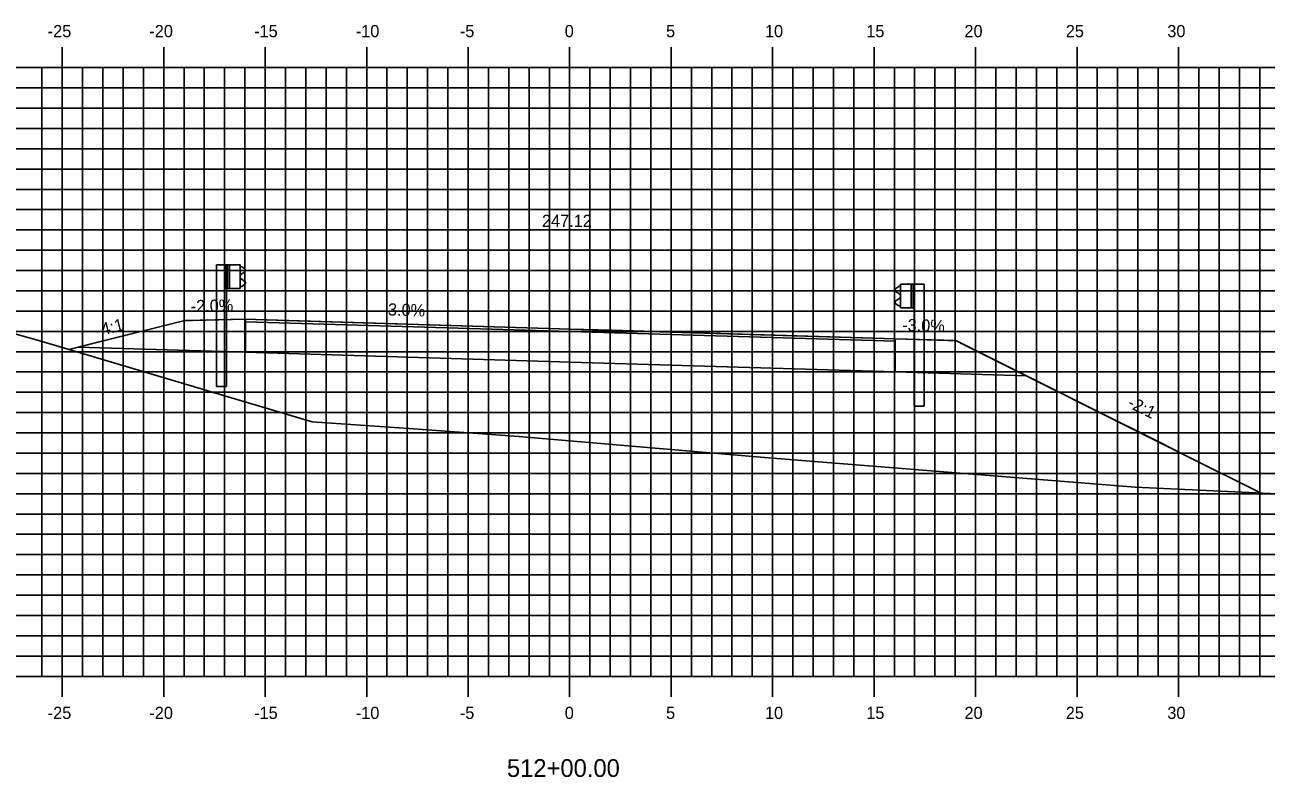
# Model space of a CAD drawing. Extents: x 1170543 to 1177585, y 609599 to 610623.
# Drawn here: x 1172817.2 to 1172878.4, y 610272.8 to 610309.9 of the extents above; entities that cross this region are included whole.
import ezdxf

# ---------------------------------------------------------------- set-up
doc = ezdxf.new("R2010")
doc.units = 0
for name, color, linetype in [('ANNOTATION', 7, 'Continuous'), ('D_Guardrail_Beam_Lt', 7, 'Continuous'), ('D_Guardrail_Beam_Rt', 7, 'Continuous'), ('D_Roadway_Centerline', 7, 'Continuous'), ('D_Roadway_Centerline_Text', 7, 'Continuous'), ('D_Roadway_Edge_Shoulder', 7, 'Continuous'), ('D_Roadway_Edge_TW', 7, 'Continuous'), ('D_Roadway_Pavement', 7, 'Continuous'), ('D_Roadway_SlopeLines', 7, 'Continuous'), ('D_Roadway_SubGrade', 7, 'Continuous'), ('H_V ANNOTATION', 7, 'Continuous'), ('MAJOR', 7, 'Continuous'), ('MINOR', 7, 'Continuous'), ('S_Roadway_Centerline', 7, 'Continuous')]:
    doc.layers.add(name, color=color, linetype=linetype)

msp = doc.modelspace()

# ---------------------------------------------------------------- linework, layer by layer
at = {"layer": 'D_Guardrail_Beam_Lt'}
for p, q in [((1172826.64, 610298.083), (1172826.64, 610292.083)), ((1172827.111, 610298.083), (1172826.64, 610298.083)), ((1172827.799, 610298.083), (1172827.111, 610298.083)), ((1172827.111, 610298.083), (1172827.111, 610296.916)), ((1172827.174, 610298.083), (1172827.174, 610296.916)), ((1172827.278, 610298.083), (1172827.278, 610296.916)), ((1172827.799, 610296.916), (1172827.799, 610298.083)), ((1172827.799, 610298), (1172827.873, 610297.985)), ((1172828.032, 610297.735), (1172827.837, 610297.599)), ((1172827.889, 610297.978), (1172828.032, 610297.878)), ((1172827.873, 610297.014), (1172827.799, 610297)), ((1172827.803, 610297.535), (1172827.803, 610297.465)), ((1172827.837, 610297.4), (1172828.032, 610297.264)), ((1172828.032, 610297.121), (1172827.889, 610297.021)), ((1172827.111, 610296.916), (1172827.799, 610296.916)), ((1172827.132, 610292.083), (1172827.132, 610296.916)), ((1172827.132, 610292.083), (1172826.64, 610292.083))]:
    msp.add_line(p, q, dxfattribs=at)
for centre, major_axis, start_param, end_param in [((1172827.865, 610297.944), (0.0417, 0), 0.959931, 1.376053), ((1172827.982, 610297.807), (0.0877, 0), 5.323254, 7.243116), ((1172827.882, 610297.535), (-0.0789, 0), 5.323254, 6.283185), ((1172827.882, 610297.465), (-0.0789, 0), 6.283185, 7.243116), ((1172827.865, 610297.055), (0.0417, 0), 4.907132, 5.323254), ((1172827.982, 610297.192), (0.0877, 0), 5.323254, 7.243116)]:
    msp.add_ellipse(centre, major_axis=major_axis, ratio=0.995501, start_param=start_param, end_param=end_param, dxfattribs=at)
at = {"layer": 'D_Guardrail_Beam_Rt'}
for p, q in [((1172860.25, 610297.018), (1172860.107, 610296.918)), ((1172860.34, 610297.04), (1172860.266, 610297.025)), ((1172860.34, 610297.123), (1172861.028, 610297.123)), ((1172860.34, 610295.956), (1172860.34, 610297.123)), ((1172860.861, 610297.123), (1172860.861, 610295.956)), ((1172860.965, 610297.123), (1172860.965, 610295.956)), ((1172861.028, 610297.123), (1172861.498, 610297.123)), ((1172861.028, 610297.123), (1172861.028, 610295.956)), ((1172861.498, 610297.123), (1172861.498, 610291.123)), ((1172860.107, 610296.775), (1172860.302, 610296.639)), ((1172860.302, 610296.44), (1172860.107, 610296.304)), ((1172860.336, 610296.575), (1172860.336, 610296.505)), ((1172860.107, 610296.161), (1172860.25, 610296.061)), ((1172860.266, 610296.054), (1172860.34, 610296.04)), ((1172861.028, 610295.956), (1172860.34, 610295.956)), ((1172861.007, 610291.123), (1172861.007, 610295.956)), ((1172861.007, 610291.123), (1172861.498, 610291.123))]:
    msp.add_line(p, q, dxfattribs=at)
for centre, major_axis, start_param, end_param in [((1172860.274, 610296.984), (-0.0417, 0), 4.907132, 5.323254), ((1172860.157, 610296.847), (-0.0877, 0), 5.323254, 7.243116), ((1172860.257, 610296.575), (0.0789, 0), 0, 0.959931), ((1172860.257, 610296.505), (0.0789, 0), 5.323254, 6.283185), ((1172860.157, 610296.232), (-0.0877, 0), 5.323254, 7.243116), ((1172860.274, 610296.095), (-0.0417, 0), 0.959931, 1.376053)]:
    msp.add_ellipse(centre, major_axis=major_axis, ratio=0.995501, start_param=start_param, end_param=end_param, dxfattribs=at)
at = {"layer": 'D_Roadway_Centerline'}
msp.add_lwpolyline([(1172819.36, 610293.91), (1172825.07, 610295.337), (1172825.448, 610295.345), (1172828.07, 610295.397), (1172830.092, 610295.337), (1172844.069, 610294.917), (1172846.092, 610294.857), (1172860.069, 610294.437), (1172862.691, 610294.359), (1172863.069, 610294.347), (1172863.505, 610294.129), (1172866.527, 610292.619), (1172873.193, 610289.285), (1172874.152, 610288.806), (1172874.446, 610288.659), (1172878.206, 610286.779)], dxfattribs=at)
at = {"layer": 'D_Roadway_Edge_Shoulder'}
for points in [[(1172828.07, 610295.397), (1172828.07, 610295.272)], [(1172860.069, 610294.437), (1172860.069, 610294.312)]]:
    msp.add_lwpolyline(points, dxfattribs=at)
at = {"layer": 'D_Roadway_Edge_TW'}
msp.add_lwpolyline([(1172828.07, 610295.272), (1172828.07, 610295.397), (1172844.069, 610294.917), (1172860.069, 610294.437), (1172860.069, 610294.312), (1172844.069, 610294.792)], close=True, dxfattribs=at)
at = {"layer": 'D_Roadway_Pavement'}
msp.add_lwpolyline([(1172828.07, 610295.272), (1172828.07, 610295.272), (1172844.069, 610294.792), (1172860.069, 610294.312), (1172860.069, 610294.312), (1172844.069, 610294.792)], close=True, dxfattribs=at)
for points in [[(1172828.07, 610295.272), (1172828.07, 610295.272)], [(1172828.07, 610295.272), (1172828.07, 610295.272)], [(1172860.069, 610294.312), (1172860.069, 610294.312)], [(1172860.069, 610294.312), (1172860.069, 610294.312)]]:
    msp.add_lwpolyline(points, dxfattribs=at)
at = {"layer": 'D_Roadway_SlopeLines'}
msp.add_lwpolyline([(1172863.069, 610294.347), (1172874.152, 610288.806)], dxfattribs=at)
at = {"layer": 'D_Roadway_SubGrade'}
for points in [[(1172828.07, 610295.397), (1172825.07, 610295.337), (1172819.802, 610294.02), (1172828.07, 610293.772)], [(1172828.07, 610293.772), (1172828.07, 610295.272), (1172844.069, 610294.792), (1172860.069, 610294.312), (1172860.069, 610292.812), (1172844.069, 610293.292)], [(1172860.069, 610294.437), (1172863.069, 610294.347), (1172866.527, 610292.619), (1172860.069, 610292.812)]]:
    msp.add_lwpolyline(points, close=True, dxfattribs=at)
at = {"layer": 'MAJOR'}
for p, q in [((1172819.037, 610308.803), (1172819.037, 610307.801)), ((1172824.037, 610308.803), (1172824.037, 610307.801)), ((1172829.037, 610308.803), (1172829.037, 610307.801)), ((1172834.037, 610308.803), (1172834.037, 610307.801)), ((1172839.037, 610308.803), (1172839.037, 610307.801)), ((1172844.037, 610308.803), (1172844.037, 610307.801)), ((1172849.037, 610308.803), (1172849.037, 610307.801)), ((1172854.037, 610308.803), (1172854.037, 610307.801)), ((1172859.037, 610308.803), (1172859.037, 610307.801)), ((1172864.037, 610308.803), (1172864.037, 610307.801)), ((1172869.037, 610308.803), (1172869.037, 610307.801)), ((1172874.037, 610308.803), (1172874.037, 610307.801)), ((1172774.037, 610307.801), (1172914.037, 610307.801)), ((1172774.037, 610307.801), (1172914.037, 610307.801)), ((1172819.037, 610277.801), (1172819.037, 610307.801)), ((1172824.037, 610277.801), (1172824.037, 610307.801)), ((1172829.037, 610277.801), (1172829.037, 610307.801)), ((1172834.037, 610277.801), (1172834.037, 610307.801)), ((1172839.037, 610277.801), (1172839.037, 610307.801)), ((1172844.037, 610277.801), (1172844.037, 610307.801)), ((1172849.037, 610277.801), (1172849.037, 610307.801)), ((1172854.037, 610277.801), (1172854.037, 610307.801)), ((1172859.037, 610277.801), (1172859.037, 610307.801)), ((1172864.037, 610277.801), (1172864.037, 610307.801)), ((1172869.037, 610277.801), (1172869.037, 610307.801)), ((1172874.037, 610277.801), (1172874.037, 610307.801)), ((1172774.037, 610302.801), (1172914.037, 610302.801)), ((1172774.037, 610297.801), (1172914.037, 610297.801)), ((1172774.037, 610292.801), (1172914.037, 610292.801)), ((1172774.037, 610287.801), (1172914.037, 610287.801)), ((1172774.037, 610282.801), (1172914.037, 610282.801)), ((1172774.037, 610277.801), (1172914.037, 610277.801)), ((1172774.037, 610277.801), (1172914.037, 610277.801)), ((1172819.037, 610276.799), (1172819.037, 610277.801)), ((1172824.037, 610276.799), (1172824.037, 610277.801)), ((1172829.037, 610276.799), (1172829.037, 610277.801)), ((1172834.037, 610276.799), (1172834.037, 610277.801)), ((1172839.037, 610276.799), (1172839.037, 610277.801)), ((1172844.037, 610276.799), (1172844.037, 610277.801)), ((1172849.037, 610276.799), (1172849.037, 610277.801)), ((1172854.037, 610276.799), (1172854.037, 610277.801)), ((1172859.037, 610276.799), (1172859.037, 610277.801)), ((1172864.037, 610276.799), (1172864.037, 610277.801)), ((1172869.037, 610276.799), (1172869.037, 610277.801)), ((1172874.037, 610276.799), (1172874.037, 610277.801))]:
    msp.add_line(p, q, dxfattribs=at)
at = {"layer": 'MINOR'}
for p, q in [((1172818.037, 610277.801), (1172818.037, 610307.801)), ((1172820.037, 610277.801), (1172820.037, 610307.801)), ((1172821.037, 610277.801), (1172821.037, 610307.801)), ((1172822.037, 610277.801), (1172822.037, 610307.801)), ((1172823.037, 610277.801), (1172823.037, 610307.801)), ((1172825.037, 610277.801), (1172825.037, 610307.801)), ((1172826.037, 610277.801), (1172826.037, 610307.801)), ((1172827.037, 610277.801), (1172827.037, 610307.801)), ((1172828.037, 610277.801), (1172828.037, 610307.801)), ((1172830.037, 610277.801), (1172830.037, 610307.801)), ((1172831.037, 610277.801), (1172831.037, 610307.801)), ((1172832.037, 610277.801), (1172832.037, 610307.801)), ((1172833.037, 610277.801), (1172833.037, 610307.801)), ((1172835.037, 610277.801), (1172835.037, 610307.801)), ((1172836.037, 610277.801), (1172836.037, 610307.801)), ((1172837.037, 610277.801), (1172837.037, 610307.801)), ((1172838.037, 610277.801), (1172838.037, 610307.801)), ((1172840.037, 610277.801), (1172840.037, 610307.801)), ((1172841.037, 610277.801), (1172841.037, 610307.801)), ((1172842.037, 610277.801), (1172842.037, 610307.801)), ((1172843.037, 610277.801), (1172843.037, 610307.801)), ((1172845.037, 610277.801), (1172845.037, 610307.801)), ((1172846.037, 610277.801), (1172846.037, 610307.801)), ((1172847.037, 610277.801), (1172847.037, 610307.801)), ((1172848.037, 610277.801), (1172848.037, 610307.801)), ((1172850.037, 610277.801), (1172850.037, 610307.801)), ((1172851.037, 610277.801), (1172851.037, 610307.801)), ((1172852.037, 610277.801), (1172852.037, 610307.801)), ((1172853.037, 610277.801), (1172853.037, 610307.801)), ((1172855.037, 610277.801), (1172855.037, 610307.801)), ((1172856.037, 610277.801), (1172856.037, 610307.801)), ((1172857.037, 610277.801), (1172857.037, 610307.801)), ((1172858.037, 610277.801), (1172858.037, 610307.801)), ((1172860.037, 610277.801), (1172860.037, 610307.801)), ((1172861.037, 610277.801), (1172861.037, 610307.801)), ((1172862.037, 610277.801), (1172862.037, 610307.801)), ((1172863.037, 610277.801), (1172863.037, 610307.801)), ((1172865.037, 610277.801), (1172865.037, 610307.801)), ((1172866.037, 610277.801), (1172866.037, 610307.801)), ((1172867.037, 610277.801), (1172867.037, 610307.801)), ((1172868.037, 610277.801), (1172868.037, 610307.801)), ((1172870.037, 610277.801), (1172870.037, 610307.801)), ((1172871.037, 610277.801), (1172871.037, 610307.801)), ((1172872.037, 610277.801), (1172872.037, 610307.801)), ((1172873.037, 610277.801), (1172873.037, 610307.801)), ((1172875.037, 610277.801), (1172875.037, 610307.801)), ((1172876.037, 610277.801), (1172876.037, 610307.801)), ((1172877.037, 610277.801), (1172877.037, 610307.801)), ((1172878.037, 610277.801), (1172878.037, 610307.801)), ((1172774.037, 610306.801), (1172914.037, 610306.801)), ((1172774.037, 610305.801), (1172914.037, 610305.801)), ((1172774.037, 610304.801), (1172914.037, 610304.801)), ((1172774.037, 610303.801), (1172914.037, 610303.801)), ((1172774.037, 610301.801), (1172914.037, 610301.801)), ((1172774.037, 610300.801), (1172914.037, 610300.801)), ((1172774.037, 610299.801), (1172914.037, 610299.801)), ((1172774.037, 610298.801), (1172914.037, 610298.801)), ((1172774.037, 610296.801), (1172914.037, 610296.801)), ((1172774.037, 610295.801), (1172914.037, 610295.801)), ((1172774.037, 610294.801), (1172914.037, 610294.801)), ((1172774.037, 610293.801), (1172914.037, 610293.801)), ((1172774.037, 610291.801), (1172914.037, 610291.801)), ((1172774.037, 610290.801), (1172914.037, 610290.801)), ((1172774.037, 610289.801), (1172914.037, 610289.801)), ((1172774.037, 610288.801), (1172914.037, 610288.801)), ((1172774.037, 610286.801), (1172914.037, 610286.801)), ((1172774.037, 610285.801), (1172914.037, 610285.801)), ((1172774.037, 610284.801), (1172914.037, 610284.801)), ((1172774.037, 610283.801), (1172914.037, 610283.801)), ((1172774.037, 610281.801), (1172914.037, 610281.801)), ((1172774.037, 610280.801), (1172914.037, 610280.801)), ((1172774.037, 610279.801), (1172914.037, 610279.801)), ((1172774.037, 610278.801), (1172914.037, 610278.801))]:
    msp.add_line(p, q, dxfattribs=at)
at = {"layer": 'S_Roadway_Centerline'}
msp.add_lwpolyline([(1172774.037, 610299.129), (1172774.534, 610299.109), (1172777.255, 610299.071), (1172779.576, 610299.042), (1172783.054, 610298.96), (1172784.619, 610298.923), (1172788.853, 610298.825), (1172789.661, 610298.806), (1172794.653, 610298.68), (1172794.703, 610298.679), (1172795.039, 610298.668), (1172799.746, 610298.519), (1172800.142, 610298.506), (1172802.093, 610298.438), (1172802.318, 610298.416), (1172804.316, 610298.161), (1172817.937, 610294.334), (1172831.345, 610290.336), (1172836.11, 610290.017), (1172841.537, 610289.618), (1172853.636, 610288.591), (1172871.908, 610287.132), (1172895.37, 610286.02)], dxfattribs=at)

# ---------------------------------------------------------------- texts
at = {"layer": 'ANNOTATION'}
for s, rotation, p in [('-2.0%', 1.14577, (1172825.373, 610295.744)), ('3.0%', 358.28163, (1172835.078, 610295.588)), ('-4:1', 14.03624, (1172820.767, 610294.535)), ('-3.0%', 358.28163, (1172860.417, 610294.827)), ('-2:1', 333.43446, (1172871.486, 610291.1))]:
    msp.add_text(s, height=0.6, rotation=rotation, dxfattribs=at).set_placement(p)
at = {"layer": 'D_Roadway_Centerline'}
for s, p in [('C', (1172844.064, 610294.917)), ('L', (1172844.069, 610294.91))]:
    msp.add_text(s, height=0.0146, dxfattribs=at).set_placement(p)
at = {"layer": 'D_Roadway_Centerline_Text'}
msp.add_text('247.12', height=0.6, dxfattribs=at).set_placement((1172842.675, 610299.95))
msp.add_text('247.12', height=0.6, dxfattribs=at).set_placement((1172842.675, 610299.95))
at = {"layer": 'H_V ANNOTATION'}
for s, height, p in [('-25', 0.6, (1172818.322, 610309.301)), ('-20', 0.6, (1172823.33, 610309.301)), ('-15', 0.6, (1172828.493, 610309.301)), ('-10', 0.6, (1172833.502, 610309.301)), ('-5', 0.6, (1172838.627, 610309.301)), ('0', 0.6, (1172843.796, 610309.301)), ('5', 0.6, (1172848.788, 610309.301)), ('10', 0.6, (1172853.662, 610309.301)), ('15', 0.6, (1172858.654, 610309.301)), ('20', 0.6, (1172863.491, 610309.301)), ('25', 0.6, (1172868.483, 610309.301)), ('30', 0.6, (1172873.485, 610309.301)), ('-25', 0.6, (1172818.322, 610275.701)), ('-20', 0.6, (1172823.33, 610275.701)), ('-15', 0.6, (1172828.493, 610275.701)), ('-10', 0.6, (1172833.502, 610275.701)), ('-5', 0.6, (1172838.627, 610275.701)), ('0', 0.6, (1172843.796, 610275.701)), ('5', 0.6, (1172848.788, 610275.701)), ('10', 0.6, (1172853.662, 610275.701)), ('15', 0.6, (1172858.654, 610275.701)), ('20', 0.6, (1172863.491, 610275.701)), ('25', 0.6, (1172868.483, 610275.701)), ('30', 0.6, (1172873.485, 610275.701)), ('512+00.00', 0.875, (1172840.947, 610272.844))]:
    msp.add_text(s, height=height, dxfattribs=at).set_placement(p)

doc.saveas('drawing.dxf')
